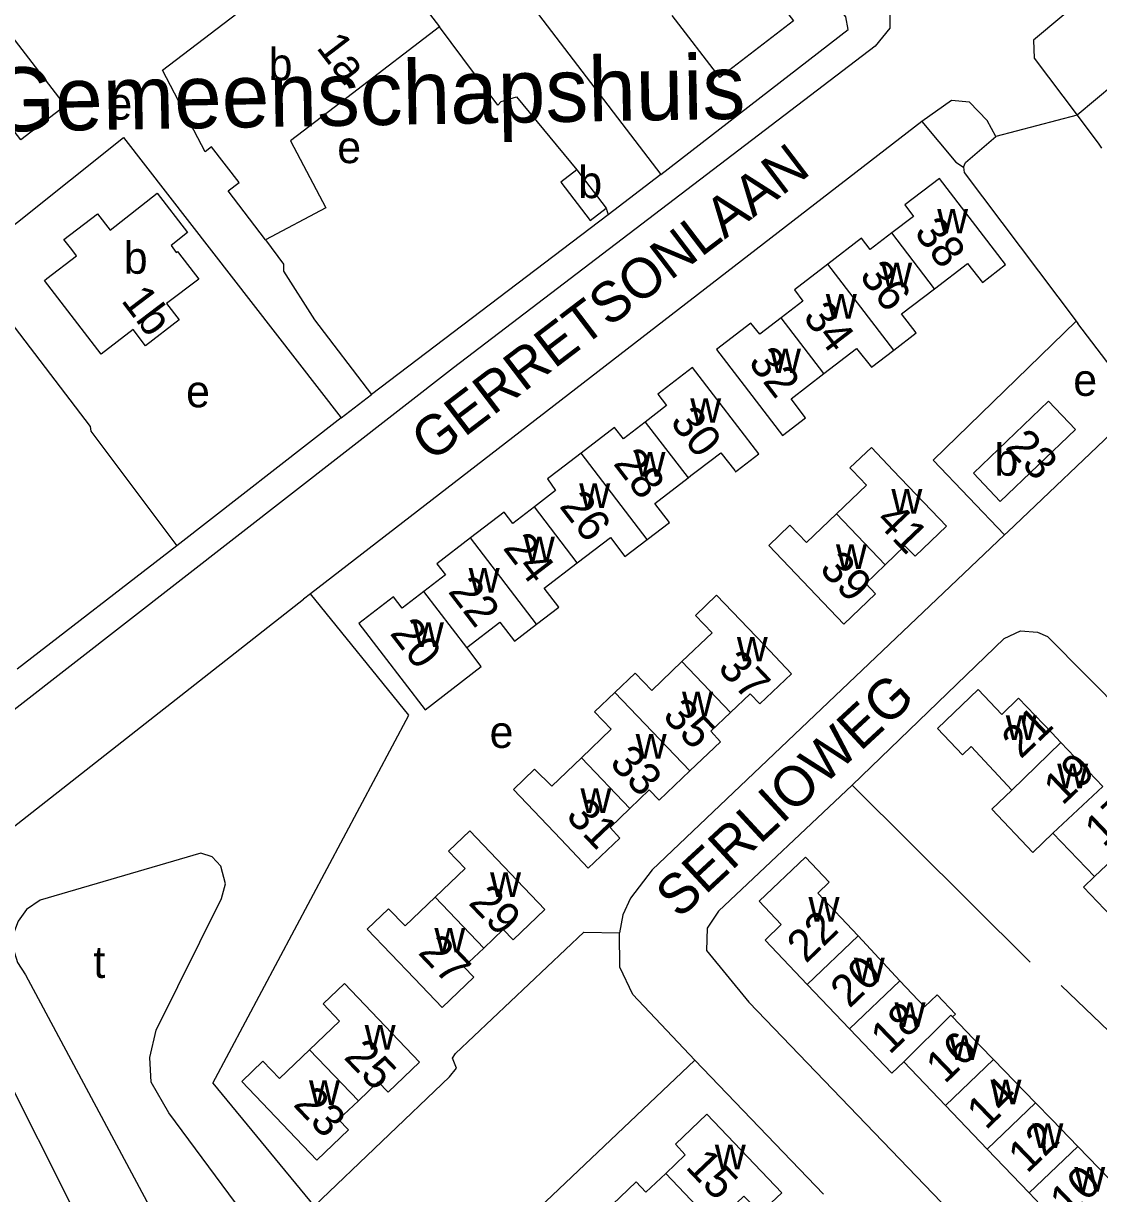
# Model space of a CAD drawing. Extents: x 158848 to 160613, y 385889 to 387762.
# Drawn here: x 159871.5 to 160005.9, y 386409.7 to 386555.9 of the extents above; entities that cross this region are included whole.
import ezdxf

# ---------------------------------------------------------------- set-up
doc = ezdxf.new("R2010")
doc.units = 0
for name, color, linetype in [('BLT_Basislijn', 7, 'Continuous'), ('BLT_Bebouwing', 7, 'Continuous'), ('BLT_Bebouwing_beschrifting', 7, 'Continuous'), ('BLT_Centroide', 7, 'Continuous'), ('BLT_Huisnummer', 7, 'Continuous'), ('BLT_Huisnummer_ tussenligend', 7, 'Continuous'), ('BLT_Onderverdeling_panden', 7, 'Continuous'), ('BLT_Straatnaam', 7, 'Continuous'), ('BLT_Vlakafsluiter', 7, 'Continuous')]:
    doc.layers.add(name, color=color, linetype=linetype)

msp = doc.modelspace()

# ---------------------------------------------------------------- linework, layer by layer
at = {"layer": 'BLT_Basislijn'}
for p, q in [((159930.81, 386545.67), (159923.5, 386555.45)), ((159983.78, 386543.61), (159907.39, 386484.59)), ((159951.15, 386537.01), (159944.59, 386531.97)), ((159944.59, 386531.97), (159915.03, 386509.5)), ((159944.32, 386532.8), (159944.59, 386531.97)), ((159985.19, 386501.28), (160003.04, 386518.67)), ((160003.04, 386518.67), (160003.27, 386518.36)), ((160007.42, 386512.92), (160003.27, 386518.36)), ((159911.24, 386506.59), (159915.03, 386509.5)), ((160010.99, 386508.05), (159994.52, 386492.32)), ((159911.24, 386506.59), (159890.69, 386490.6)), ((159985.19, 386501.28), (159994.12, 386491.95)), ((159994.52, 386492.32), (159994.12, 386491.95)), ((159890.69, 386490.6), (159870.74, 386475.19)), ((159907.39, 386484.59), (159906.53, 386483.92)), ((159997.33, 386438.55), (159975.08, 386460.67)), ((159858.39, 386446.16), (159890.81, 386381.73)), ((160001.18, 386435.67), (160041.38, 386397.03)), ((159919.43, 386392.23), (159955.41, 386426.32)), ((159955.41, 386426.32), (159971.49, 386409.6)), ((159895.21, 386423.45), (159907.83, 386408.06))]:
    msp.add_line(p, q, dxfattribs=at)
for points in [[(159895, 386609.89), (159926.03, 386569.94), (159951.15, 386537.01)], [(160049.48, 386583.96), (160045.31, 386588.46), (160043.15, 386588.7), (160039.17, 386586.55), (160004.57, 386559.51), (159997.74, 386553.78), (159997.8, 386551.51), (160003.17, 386544.41)], [(160049.48, 386583.96), (160016.93, 386555.88), (160003.17, 386544.41)], [(159951.15, 386537.01), (159974.56, 386555.12), (159974.26, 386556.7), (159969.61, 386562.76)], [(159979.77, 386559.18), (159979.77, 386555.27), (159977.95, 386553.04), (159925.28, 386512.85), (159863.76, 386464.98), (159852.68, 386456.75)], [(159930.81, 386545.67), (159931.21, 386546.1), (159933.15, 386546.68), (159940.65, 386537.57)], [(159993.03, 386541.75), (159991.92, 386543.75), (159989.71, 386546.03), (159987.5, 386546.22), (159983.78, 386543.61)], [(159983.78, 386543.61), (159988.01, 386538.55), (159988.99, 386537.9)], [(160003.17, 386544.41), (160005.89, 386540.76), (160006.23, 386540.3)], [(159867.93, 386521.11), (159864.12, 386525.73), (159884.03, 386541.62), (159911.24, 386506.59)], [(159988.99, 386537.9), (159989.25, 386538.47), (159993.03, 386541.75)], [(159988.99, 386537.9), (159989.06, 386537.23), (160003.04, 386518.67)], [(159901.78, 386528.82), (159904.04, 386525.78), (159904.04, 386524.92)], [(159904.04, 386524.92), (159907.9, 386518.85), (159915.03, 386509.5)], [(159867.93, 386521.11), (159879.86, 386505.51), (159879.94, 386504.9), (159890.69, 386490.6)], [(159994.12, 386491.95), (159950.08, 386450.12), (159947.38, 386446.56), (159946.41, 386444.49), (159946.02, 386442.24)], [(159858.39, 386446.16), (159906.53, 386483.92)], [(159895.21, 386423.45), (159919.69, 386469.45), (159907.39, 386484.59)], [(159975.08, 386460.67), (159994.08, 386479.01), (159996.09, 386479.96), (159998.22, 386479.8), (159999.47, 386479.28), (160009.19, 386469.49), (160063.11, 386412.2)], [(159975.08, 386460.67), (159958.35, 386444.96), (159956.97, 386442.82), (159956.86, 386440.03), (159962.17, 386433.57), (160021.79, 386371.56)], [(159901.59, 386391.2), (159897.33, 386400.82), (159898.04, 386408.51), (159889.68, 386419.76), (159887.5, 386423.59), (159887.3, 386426.65), (159888.11, 386430.08), (159896.26, 386446.53), (159896.77, 386448.35), (159896.18, 386450.58), (159895.1, 386451.74), (159893.68, 386452.2), (159873.61, 386446.33), (159871.91, 386445.14), (159870.85, 386443.69), (159870.3, 386442.14), (159870.25, 386440.28), (159870.8, 386438.53), (159871.8, 386436.98), (159897.99, 386388.04)], [(159907.83, 386408.06), (159924.78, 386424.23), (159925.62, 386425.33), (159925.15, 386426.59), (159925.52, 386427.15), (159941.56, 386442.33), (159946.02, 386442.24)], [(159955.41, 386426.32), (159947.65, 386434.51), (159946.04, 386437.96), (159946.02, 386442.24)]]:
    msp.add_lwpolyline(points, dxfattribs=at)
at = {"layer": 'BLT_Bebouwing'}
for p, q in [((159888.9, 386550.01), (159913.33, 386568.72)), ((159923.5, 386555.45), (159912.62, 386547.12)), ((159940.65, 386537.57), (159944.32, 386532.8)), ((159901.78, 386528.82), (159897.09, 386534.94)), ((159942.33, 386531.26), (159944.32, 386532.8)), ((160001.14, 386466.02), (160000, 386467.21)), ((160006.41, 386460.5), (160001.14, 386466.02)), ((160000.16, 386454.69), (159997.64, 386452.29)), ((159981.04, 386436.25), (159975.81, 386441.84)), ((159969.46, 386435.79), (159974.74, 386430.25)), ((159981.52, 386426.13), (159986.74, 386420.66)), ((159992.74, 386426.42), (159997.99, 386420.98)), ((159997.99, 386420.98), (160000, 386418.91)), ((159986.74, 386420.66), (159991.95, 386415.2)), ((160000, 386418.91), (160003.25, 386415.55)), ((159991.95, 386415.2), (159997.17, 386409.73)), ((160003.25, 386415.55), (160008.5, 386410.11)), ((159997.17, 386409.73), (160000, 386406.76))]:
    msp.add_line(p, q, dxfattribs=at)
for points in [[(159913.33, 386568.72), (159920.46, 386559.42), (159923.5, 386555.45)], [(159961.79, 386563.92), (159967.74, 386556.2), (159958.53, 386549.12), (159952.59, 386556.84)], [(159897.09, 386534.94), (159898.46, 386535.99), (159895.04, 386540.46), (159894.22, 386539.83), (159891.9, 386544.27), (159888.9, 386550.01)], [(159912.62, 386547.12), (159904.88, 386541.19), (159909.32, 386532.81), (159901.78, 386528.82)], [(159940.65, 386537.57), (159938.66, 386536.03), (159942.33, 386531.26)], [(159985.37, 386522.72), (159989.49, 386525.87), (159991.34, 386523.49), (159994.24, 386525.75), (159985.97, 386536.5), (159981.65, 386533.18), (159982.74, 386531.75), (159980.04, 386529.69)], [(159874.14, 386523.75), (159874.44, 386523.99), (159878.16, 386526.83), (159877.56, 386527.6), (159876.58, 386528.85), (159880.77, 386532.08), (159882.35, 386530.04), (159888.25, 386534.64)], [(159888.25, 386534.64), (159892.04, 386529.74)], [(159892.04, 386529.74), (159889.97, 386528.13), (159890.61, 386527.25), (159890.79, 386527.37), (159890.9, 386527.22), (159893.44, 386523.92), (159889.41, 386520.86), (159890.97, 386518.83), (159886.78, 386515.59), (159885.23, 386517.64), (159881.22, 386514.53), (159874.14, 386523.75)], [(159980.04, 386529.69), (159977.34, 386527.63), (159976.24, 386529.03), (159972.05, 386525.8)], [(159972.05, 386525.8), (159967.85, 386522.57), (159968.9, 386521.15), (159966.18, 386519.07)], [(159980.28, 386515.05), (159983.06, 386517.19), (159981.24, 386519.57), (159985.37, 386522.72)], [(159966.18, 386519.07), (159963.52, 386517.02), (159962.43, 386518.43), (159958.1, 386515.12), (159961.14, 386511.15), (159966.35, 386504.36), (159969.25, 386506.6), (159967.45, 386508.96), (159971.54, 386512.11)], [(159971.54, 386512.11), (159975.63, 386515.26), (159977.5, 386512.92), (159980.28, 386515.05)], [(159954.56, 386499.08), (159954.92, 386499.36), (159955.76, 386500), (159958.67, 386502.23), (159960.39, 386500), (159960.5, 386499.85), (159960.69, 386500), (159963.4, 386502.08), (159958.18, 386508.9), (159955.14, 386512.87), (159950.81, 386509.54), (159951.87, 386508.11), (159949.19, 386506.04)], [(159949.19, 386506.04), (159946.51, 386503.97), (159945.39, 386505.38), (159941.2, 386502.17)], [(159973.1, 386494.59), (159976.86, 386498.17), (159975.12, 386500), (159974.79, 386500.34), (159977.48, 386502.86), (159980.21, 386500), (159986.85, 386493.04), (159982.93, 386489.3), (159981.65, 386490.58), (159979.2, 386488.21)], [(159941.2, 386502.17), (159938.36, 386500), (159937, 386498.96), (159938.02, 386497.49), (159935.37, 386495.47)], [(159949.46, 386491.39), (159952.24, 386493.52), (159950.42, 386495.9), (159954.56, 386499.08)], [(159935.37, 386495.47), (159932.67, 386493.4), (159931.58, 386494.8), (159927.38, 386491.58)], [(159979.2, 386488.21), (159976.77, 386485.87), (159977.99, 386484.58), (159974.03, 386480.8), (159970.58, 386484.42), (159964.64, 386490.65), (159967.28, 386493.17), (159969.35, 386491), (159973.1, 386494.59)], [(159927.38, 386491.58), (159923.18, 386488.36), (159924.27, 386486.95), (159921.56, 386484.87)], [(159940.73, 386488.48), (159944.86, 386491.64), (159946.68, 386489.26), (159949.46, 386491.39)], [(159935.65, 386480.8), (159938.43, 386482.93), (159936.6, 386485.31), (159940.73, 386488.48)], [(159921.56, 386484.87), (159918.86, 386482.8), (159917.76, 386484.23), (159913.45, 386480.9), (159916.49, 386476.93), (159921.71, 386470.11), (159928.7, 386475.5), (159926.92, 386477.89)], [(159953.79, 386476.12), (159957.56, 386479.72), (159955.48, 386481.89), (159958.13, 386484.42), (159964.06, 386478.21), (159967.51, 386474.59), (159963.55, 386470.83), (159962.32, 386472.09), (159959.87, 386469.76)], [(159926.92, 386477.89), (159931.05, 386481.05), (159932.87, 386478.67), (159935.65, 386480.8)], [(159945.42, 386472.27), (159947.95, 386474.69), (159950.02, 386472.52), (159953.79, 386476.12)], [(159941.25, 386464.12), (159944.96, 386467.67), (159942.88, 386469.85), (159945.42, 386472.27)], [(159995.03, 386460.07), (159989.93, 386465.51), (159988.85, 386464.48), (159985.72, 386467.75), (159990.82, 386472.62)], [(159990.82, 386472.62), (159993.76, 386469.53), (159995.87, 386471.54), (160000, 386467.21)], [(159959.87, 386469.76), (159957.41, 386467.42), (159958.61, 386466.11), (159954.79, 386462.46)], [(159947.31, 386457.78), (159944.82, 386455.38), (159946.03, 386454.08), (159942.1, 386450.33), (159938.65, 386453.95), (159932.74, 386460.15), (159935.39, 386462.69), (159937.53, 386460.57), (159941.25, 386464.12)], [(159954.79, 386462.46), (159950.97, 386458.81), (159949.72, 386460.09), (159947.31, 386457.78)], [(159995.03, 386460.07), (159992.51, 386457.67), (159997.64, 386452.29)], [(159922.96, 386446.68), (159926.71, 386450.27), (159924.65, 386452.42), (159927.31, 386454.96), (159933.23, 386448.78), (159936.69, 386445.17), (159932.73, 386441.37), (159931.48, 386442.67), (159929.03, 386440.33)], [(160005.34, 386449.27), (160000.16, 386454.69)], [(159975.81, 386441.84), (159970.78, 386447.21), (159972.21, 386448.58), (159969.25, 386451.69), (159963.46, 386446.17), (159966.22, 386443.28), (159964.18, 386441.33), (159969.46, 386435.79)], [(160011.8, 386444.94), (160009.21, 386442.46), (160003.96, 386447.95), (160005.34, 386449.27)], [(159929.03, 386440.33), (159926.57, 386437.98), (159927.8, 386436.69), (159923.86, 386432.91), (159920.4, 386436.53), (159914.48, 386442.71), (159917.13, 386445.25), (159919.2, 386443.09), (159922.96, 386446.68)], [(159907.28, 386427.61), (159911.03, 386431.2), (159908.98, 386433.35), (159911.64, 386435.9), (159917.56, 386429.7), (159921.02, 386426.09), (159917.08, 386422.32), (159915.85, 386423.61), (159913.37, 386421.24)], [(159987.61, 386431.73), (159987.98, 386432.08), (159985.69, 386434.5), (159984.09, 386432.99), (159981.04, 386436.25)], [(159992.74, 386426.42), (159991.08, 386428.13), (159987.61, 386431.73)], [(159974.74, 386430.25), (159980.03, 386424.71), (159981.52, 386426.13)], [(159913.37, 386421.24), (159910.91, 386418.9), (159912.13, 386417.62), (159908.18, 386413.84), (159904.72, 386417.46), (159898.8, 386423.64), (159901.45, 386426.18), (159903.52, 386424.02), (159907.28, 386427.61)], [(159957.84, 386405.8), (159961.54, 386409.33), (159963.63, 386407.23), (159966.29, 386409.76), (159956.92, 386419.58), (159953, 386415.81), (159954.22, 386414.51), (159951.77, 386412.17)], [(159951.77, 386412.17), (159949.31, 386409.83), (159948.08, 386411.1), (159944.12, 386407.31), (159947.57, 386403.69), (159953.48, 386397.49), (159956.14, 386400.02), (159954.06, 386402.19), (159957.84, 386405.8)]]:
    msp.add_lwpolyline(points, dxfattribs=at)
for points in [[(159864.21, 386537.67), (159849.49, 386556.76), (159855.65, 386561.52), (159854.79, 386562.63), (159860.35, 386566.91), (159876.76, 386545.59), (159871.21, 386541.31), (159870.36, 386542.42)], [(159990.22, 386499.65), (159999.61, 386508.66), (160002.96, 386505.14), (159993.58, 386496.14)]]:
    msp.add_lwpolyline(points, close=True, dxfattribs=at)
at = {"layer": 'BLT_Onderverdeling_panden'}
for p, q in [((159985.37, 386522.72), (159980.04, 386529.69)), ((159980.28, 386515.05), (159972.05, 386525.8)), ((159971.54, 386512.11), (159966.18, 386519.07)), ((159949.19, 386506.04), (159954.56, 386499.08)), ((159949.46, 386491.39), (159941.2, 386502.17)), ((159940.73, 386488.48), (159935.37, 386495.47)), ((159973.1, 386494.59), (159979.2, 386488.21)), ((159935.65, 386480.8), (159927.38, 386491.58)), ((159926.92, 386477.89), (159921.56, 386484.87)), ((159953.79, 386476.12), (159959.87, 386469.76)), ((159945.42, 386472.27), (159954.79, 386462.46)), ((159995.03, 386460.07), (160001.14, 386466.02)), ((159941.25, 386464.12), (159947.31, 386457.78)), ((160000.16, 386454.69), (160006.41, 386460.5)), ((160011.51, 386455.15), (160005.34, 386449.27)), ((159922.96, 386446.68), (159929.03, 386440.33)), ((159969.46, 386435.79), (159975.81, 386441.84)), ((159974.74, 386430.25), (159981.04, 386436.25)), ((159907.28, 386427.61), (159913.37, 386421.24)), ((159986.74, 386420.66), (159992.74, 386426.42)), ((159991.95, 386415.2), (159997.99, 386420.98)), ((159997.17, 386409.73), (160003.25, 386415.55)), ((159951.77, 386412.17), (159957.84, 386405.8))]:
    msp.add_line(p, q, dxfattribs=at)
msp.add_lwpolyline([(159987.61, 386431.73), (159987.4, 386431.94), (159981.52, 386426.13)], dxfattribs=at)
at = {"layer": 'BLT_Vlakafsluiter'}
msp.add_line((160003.17, 386544.41), (159993.03, 386541.75), dxfattribs=at)

# ---------------------------------------------------------------- texts
at = {"layer": 'BLT_Bebouwing_beschrifting'}
msp.add_text('Gemeenschapshuis', height=8, rotation=1, dxfattribs=at).set_placement((159867.23, 386542.32))
at = {"layer": 'BLT_Centroide'}
for s, p in [('b', (159902.16, 386548.78)), ('e', (159882.14, 386543.84)), ('e', (159910.74, 386538.41)), ('b', (159940.85, 386534.04)), ('w', (159985.69, 386529.62)), ('b', (159884.07, 386524.59)), ('w', (159978.7, 386522.89)), ('w', (159971.78, 386518.97)), ('w', (159964.81, 386512.17)), ('e', (160002.7, 386509.33)), ('e', (159891.85, 386507.9)), ('w', (159954.84, 386505.97)), ('b', (159992.86, 386499.35)), ('w', (159947.88, 386499.25)), ('w', (159940.97, 386495.31)), ('w', (159979.97, 386494.61)), ('w', (159934.06, 386488.67)), ('w', (159973.05, 386487.69)), ('w', (159927.16, 386484.75)), ('w', (159920.19, 386477.95)), ('w', (159960.66, 386476.14)), ('w', (159953.82, 386469.28)), ('w', (159994.27, 386466.34)), ('e', (159929.77, 386465.34)), ('w', (159948.02, 386464)), ('w', (160000.69, 386460.31)), ('w', (159941.12, 386457.22)), ('w', (159929.83, 386446.72)), ('w', (159969.62, 386443.62)), ('w', (159922.87, 386439.78)), ('t', (159880.26, 386436.6)), ('w', (159975.28, 386436.06)), ('w', (159980.37, 386430.47)), ('w', (159914.16, 386427.64)), ('w', (159987.19, 386426.34)), ('w', (159907.21, 386420.72)), ('w', (159992.35, 386420.81)), ('w', (159997.59, 386415.34)), ('w', (159957.91, 386412.69)), ('w', (160002.82, 386409.91))]:
    msp.add_text(s, height=4, dxfattribs=at).set_placement(p)
at = {"layer": 'BLT_Huisnummer'}
for s, rotation, p in [('1a', 307.4589, (159908.03, 386552.83)), ('38', 307.3739, (159982.71, 386529.72)), ('1b', 307.2163, (159883.64, 386521.22)), ('32', 307.4923, (159961.99, 386513.5)), ('30', 307.6612, (159952.22, 386506.05)), ('23', 313.6682, (159994.07, 386502.84)), ('41', 313.6682, (159977.86, 386493.63)), ('24', 307.4409, (159931.34, 386490.3)), ('39', 313.6467, (159970.85, 386487.59)), ('20', 307.4409, (159917.22, 386479.64)), ('37', 313.7147, (159958.14, 386475.2)), ('21', 43.649, (159996.13, 386463.86)), ('31', 313.6143, (159939.17, 386456.72)), ('17', 43.649, (160006.47, 386452.82)), ('29', 313.7415, (159927.01, 386445.9)), ('22', 43.9646, (159969.3, 386438.33)), ('27', 313.7439, (159920.71, 386439.69)), ('18', 43.9646, (159979.75, 386426.92)), ('25', 313.7396, (159911.44, 386426.61)), ('14', 43.9646, (159991.77, 386417.5)), ('23', 313.7378, (159905.12, 386420.7)), ('15', 313.619, (159954.12, 386412.9)), ('10', 43.9646, (160002.15, 386406.5))]:
    msp.add_text(s, height=4, rotation=rotation, dxfattribs=at).set_placement(p)
at = {"layer": 'BLT_Huisnummer_ tussenligend'}
for s, rotation, p in [('36', 307.4923, (159975.87, 386524.3)), ('34', 307.4923, (159968.82, 386519.17)), ('28', 307.4409, (159945.13, 386500.86)), ('26', 307.4409, (159938.39, 386495.53)), ('22', 307.4409, (159924.49, 386484.86)), ('35', 313.6143, (159951.25, 386469.22)), ('33', 313.6143, (159944.63, 386463.35)), ('19', 43.649, (160001.35, 386458.06)), ('20', 43.9646, (159974.73, 386432.71)), ('16', 43.9646, (159986.65, 386423.27)), ('12', 43.9646, (159996.93, 386412.07))]:
    msp.add_text(s, height=4, rotation=rotation, dxfattribs=at).set_placement(p)
at = {"layer": 'BLT_Straatnaam'}
for s, rotation, p in [('GERRETSONLAAN', 37.2653, (159922.48, 386500.95)), ('SERLIOWEG', 42.7721, (159953.45, 386443.88))]:
    msp.add_text(s, height=5, rotation=rotation, dxfattribs=at).set_placement(p)

doc.saveas('drawing.dxf')
